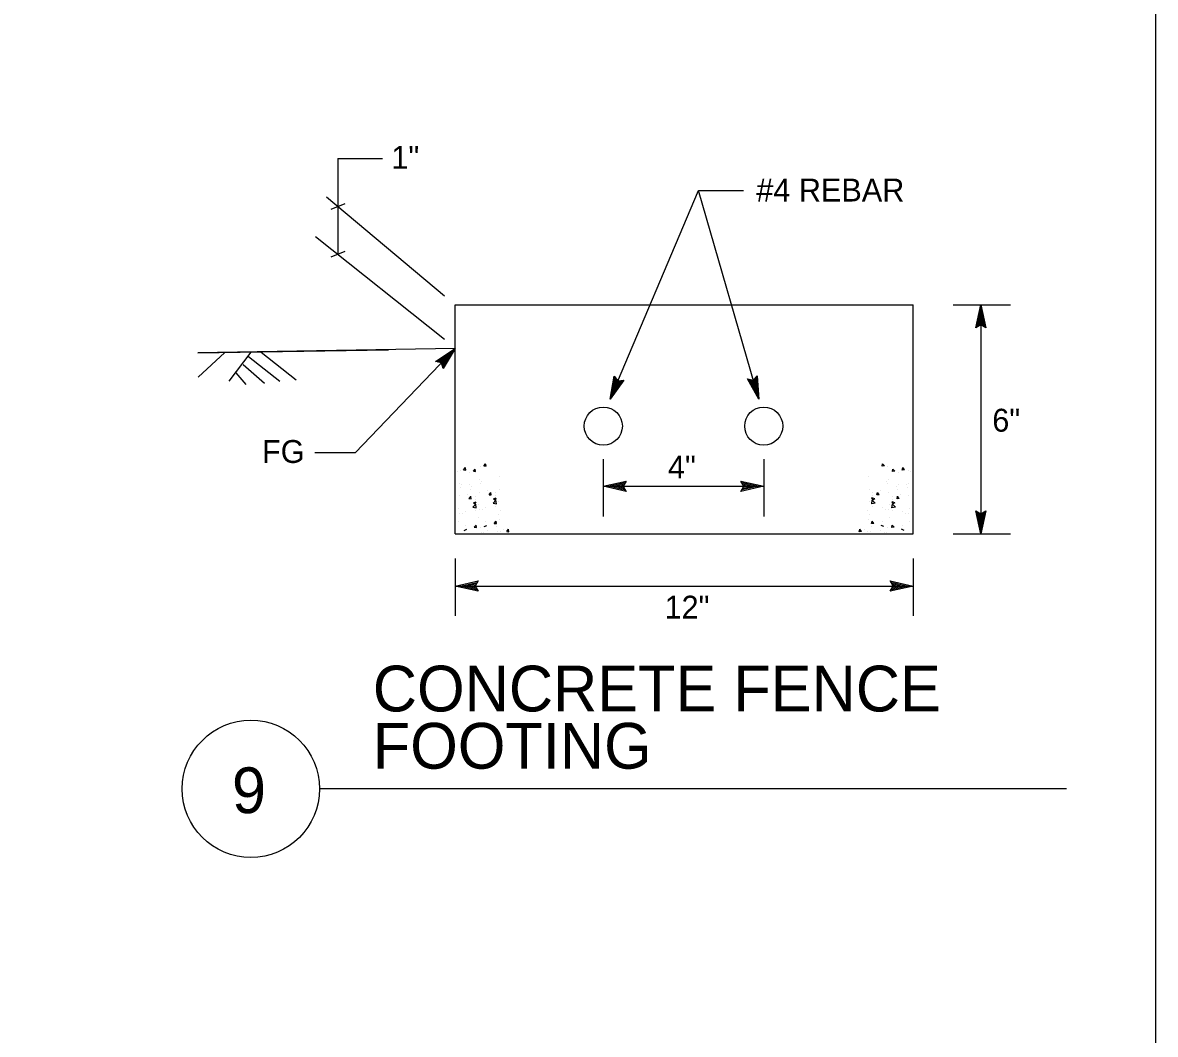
# Model space of a CAD drawing. Extents: x 6710407 to 6714861, y 1868090 to 1871317.
# Drawn here: x 6712930.6 to 6713227.5, y 1869454.7 to 1869719.9 of the extents above; entities that cross this region are included whole.
import ezdxf

# ---------------------------------------------------------------- set-up
doc = ezdxf.new("R2010")
doc.units = 0
for name, color, linetype in [('G-MARK', 7, 'Continuous'), ('G-TEXT', 7, 'Continuous'), ('G-TTLB-VIEW', 7, 'Continuous'), ('Nongeo Data(60)', 7, 'Continuous')]:
    doc.layers.add(name, color=color, linetype=linetype)

msp = doc.modelspace()

# ---------------------------------------------------------------- linework, layer by layer
at = {"layer": 'G-MARK'}
for p, q in [((6713013.28, 1869684.25), (6713013.28, 1869659.07)), ((6713013.28, 1869684.25), (6713024.95, 1869684.25)), ((6713084.61, 1869621.17), (6713107.8, 1869675.93)), ((6713123.58, 1869621.17), (6713107.8, 1869675.93)), ((6713107.8, 1869675.93), (6713119.56, 1869675.93)), ((6713041.23, 1869648.22), (6713010.26, 1869674.19)), ((6713011.54, 1869670.98), (6713015.17, 1869672.45)), ((6713041.23, 1869636.8), (6713007.4, 1869663.75)), ((6713011.54, 1869658.53), (6713015.17, 1869660)), ((6713174.53, 1869645.9), (6713189.53, 1869645.9)), ((6713181.8, 1869645.9), (6713181.8, 1869585.9)), ((6713044.01, 1869634.48), (6713017.76, 1869607.13)), ((6713017.76, 1869607.13), (6713007.25, 1869607.13)), ((6713082.83, 1869605.47), (6713082.83, 1869590.47)), ((6713124.89, 1869605.47), (6713124.89, 1869590.47)), ((6713082.83, 1869598.36), (6713124.89, 1869598.36)), ((6713174.53, 1869585.9), (6713189.53, 1869585.9)), ((6713044.01, 1869579.41), (6713044.01, 1869564.41)), ((6713164.01, 1869579.41), (6713164.01, 1869564.41)), ((6713044.01, 1869572.21), (6713164.01, 1869572.21))]:
    msp.add_line(p, q, dxfattribs=at)
at = {"layer": 'G-TEXT'}
for p, q in [((6713180.46, 1869639.9), (6713181.8, 1869645.9)), ((6713181.8, 1869645.9), (6713181.8, 1869645.9)), ((6713181.8, 1869645.9), (6713183.13, 1869639.9)), ((6713180.82, 1869640.12), (6713181.8, 1869644.52)), ((6713181.17, 1869640.35), (6713181.8, 1869643.14)), ((6713181.8, 1869644.51), (6713182.77, 1869640.14)), ((6713181.8, 1869643.14), (6713182.42, 1869640.32)), ((6713181.8, 1869640.7), (6713180.46, 1869639.9)), ((6713180.46, 1869639.9), (6713180.46, 1869639.9)), ((6713181.52, 1869640.53), (6713181.8, 1869641.76)), ((6713181.8, 1869641.76), (6713182.06, 1869640.55)), ((6713183.13, 1869639.9), (6713181.8, 1869640.7)), ((6713183.13, 1869639.9), (6713183.13, 1869639.9)), ((6713038.89, 1869631.08), (6713044.01, 1869634.48)), ((6713044.01, 1869634.48), (6713040.82, 1869629.23)), ((6713044.01, 1869634.48), (6713044.01, 1869634.48)), ((6713040.41, 1869630.72), (6713038.89, 1869631.08)), ((6713038.89, 1869631.08), (6713038.89, 1869631.08)), ((6713039.3, 1869630.99), (6713043.06, 1869633.48)), ((6713039.72, 1869630.9), (6713042.1, 1869632.48)), ((6713040.09, 1869630.79), (6713041.14, 1869631.49)), ((6713040.82, 1869629.23), (6713040.41, 1869630.72)), ((6713041.14, 1869631.49), (6713040.5, 1869630.43)), ((6713042.1, 1869632.48), (6713040.59, 1869630.01)), ((6713043.05, 1869633.47), (6713040.72, 1869629.64)), ((6713040.82, 1869629.23), (6713040.82, 1869629.23)), ((6713084.61, 1869621.17), (6713085.72, 1869627.22)), ((6713088.18, 1869626.17), (6713084.61, 1869621.17)), ((6713085.15, 1869622.45), (6713085.96, 1869626.86)), ((6713087.77, 1869626.11), (6713085.15, 1869622.44)), ((6713085.69, 1869623.72), (6713086.21, 1869626.56)), ((6713087.35, 1869626.04), (6713085.69, 1869623.72)), ((6713085.72, 1869627.22), (6713085.72, 1869627.22)), ((6713085.72, 1869627.22), (6713086.64, 1869625.96)), ((6713086.23, 1869624.99), (6713086.45, 1869626.2)), ((6713086.96, 1869626.01), (6713086.23, 1869624.99)), ((6713086.64, 1869625.96), (6713088.18, 1869626.17)), ((6713088.18, 1869626.17), (6713088.18, 1869626.17)), ((6713123.58, 1869621.17), (6713120.64, 1869626.57)), ((6713120.64, 1869626.57), (6713120.64, 1869626.57)), ((6713120.64, 1869626.57), (6713122.14, 1869626.17)), ((6713123.19, 1869622.51), (6713121.05, 1869626.44)), ((6713122.81, 1869623.83), (6713121.43, 1869626.37)), ((6713122.43, 1869625.16), (6713121.84, 1869626.24)), ((6713122.14, 1869626.17), (6713123.2, 1869627.31)), ((6713122.36, 1869626.41), (6713122.43, 1869625.16)), ((6713122.64, 1869626.68), (6713122.81, 1869623.83)), ((6713122.92, 1869627), (6713123.2, 1869622.5)), ((6713123.2, 1869627.31), (6713123.2, 1869627.31)), ((6713123.2, 1869627.31), (6713123.58, 1869621.17)), ((6713084.61, 1869621.17), (6713084.61, 1869621.17)), ((6713123.58, 1869621.17), (6713123.58, 1869621.17)), ((6713082.83, 1869598.36), (6713088.83, 1869599.69)), ((6713088.83, 1869597.02), (6713082.83, 1869598.36)), ((6713082.83, 1869598.36), (6713082.83, 1869598.36)), ((6713088.61, 1869597.37), (6713084.21, 1869598.36)), ((6713084.22, 1869598.36), (6713088.59, 1869599.33)), ((6713085.59, 1869598.35), (6713088.42, 1869598.98)), ((6713088.38, 1869597.73), (6713085.59, 1869598.35)), ((6713086.97, 1869598.35), (6713088.18, 1869598.62)), ((6713088.2, 1869598.08), (6713086.97, 1869598.35)), ((6713088.83, 1869599.69), (6713088.03, 1869598.36)), ((6713088.03, 1869598.36), (6713088.83, 1869597.02)), ((6713088.83, 1869599.69), (6713088.83, 1869599.69)), ((6713119.69, 1869598.36), (6713118.89, 1869599.7)), ((6713118.89, 1869599.7), (6713118.89, 1869599.7)), ((6713118.89, 1869599.7), (6713124.89, 1869598.36)), ((6713124.89, 1869598.36), (6713118.89, 1869597.03)), ((6713118.89, 1869597.03), (6713119.69, 1869598.36)), ((6713119.11, 1869599.34), (6713123.51, 1869598.36)), ((6713123.5, 1869598.35), (6713119.12, 1869597.39)), ((6713122.13, 1869598.36), (6713119.3, 1869597.73)), ((6713119.34, 1869598.98), (6713122.13, 1869598.36)), ((6713119.52, 1869598.63), (6713120.74, 1869598.36)), ((6713120.74, 1869598.36), (6713119.54, 1869598.09)), ((6713124.89, 1869598.36), (6713124.89, 1869598.36)), ((6713088.83, 1869597.02), (6713088.83, 1869597.02)), ((6713118.89, 1869597.03), (6713118.89, 1869597.03)), ((6713181.8, 1869585.9), (6713180.47, 1869591.9)), ((6713180.47, 1869591.9), (6713180.47, 1869591.9)), ((6713180.47, 1869591.9), (6713181.8, 1869591.1)), ((6713181.8, 1869587.29), (6713180.83, 1869591.67)), ((6713181.8, 1869588.67), (6713181.18, 1869591.49)), ((6713181.8, 1869590.05), (6713181.53, 1869591.26)), ((6713181.8, 1869591.1), (6713183.14, 1869591.9)), ((6713183.14, 1869591.9), (6713181.8, 1869585.9)), ((6713182.78, 1869591.69), (6713181.8, 1869587.28)), ((6713182.42, 1869591.45), (6713181.8, 1869588.67)), ((6713182.08, 1869591.28), (6713181.8, 1869590.05)), ((6713183.14, 1869591.9), (6713183.14, 1869591.9)), ((6713181.8, 1869585.9), (6713181.8, 1869585.9)), ((6713044.01, 1869572.21), (6713050.01, 1869573.54)), ((6713050.01, 1869570.87), (6713044.01, 1869572.21)), ((6713044.01, 1869572.21), (6713044.01, 1869572.21)), ((6713049.8, 1869571.23), (6713045.39, 1869572.21)), ((6713045.4, 1869572.22), (6713049.78, 1869573.18)), ((6713046.78, 1869572.21), (6713049.6, 1869572.84)), ((6713049.56, 1869571.59), (6713046.78, 1869572.21)), ((6713048.16, 1869572.21), (6713049.37, 1869572.48)), ((6713049.39, 1869571.94), (6713048.16, 1869572.21)), ((6713050.01, 1869573.54), (6713049.21, 1869572.21)), ((6713049.21, 1869572.21), (6713050.01, 1869570.87)), ((6713050.01, 1869573.54), (6713050.01, 1869573.54)), ((6713158.81, 1869572.21), (6713158.01, 1869573.55)), ((6713158.01, 1869573.55), (6713158.01, 1869573.55)), ((6713158.01, 1869573.55), (6713164.01, 1869572.21)), ((6713164.01, 1869572.21), (6713158.01, 1869570.88)), ((6713158.01, 1869570.88), (6713158.81, 1869572.21)), ((6713158.23, 1869573.2), (6713162.63, 1869572.21)), ((6713162.62, 1869572.21), (6713158.25, 1869571.24)), ((6713161.25, 1869572.22), (6713158.43, 1869571.59)), ((6713158.46, 1869572.84), (6713161.25, 1869572.22)), ((6713158.64, 1869572.49), (6713159.87, 1869572.22)), ((6713159.87, 1869572.22), (6713158.66, 1869571.95)), ((6713164.01, 1869572.21), (6713164.01, 1869572.21)), ((6713050.01, 1869570.87), (6713050.01, 1869570.87)), ((6713158.01, 1869570.88), (6713158.01, 1869570.88))]:
    msp.add_line(p, q, dxfattribs=at)
at = {"layer": 'G-TTLB-VIEW'}
msp.add_lwpolyline([(6711433.78, 1870605.06), (6713227.53, 1870605.06), (6713227.53, 1869155.06), (6711433.78, 1869155.06)], close=True, dxfattribs=at)
at = {"layer": 'Nongeo Data(60)'}
for p, q in [((6713044.01, 1869585.9), (6713044.01, 1869645.9)), ((6713044.01, 1869645.9), (6713164.01, 1869645.9)), ((6713164.01, 1869585.9), (6713164.01, 1869645.9)), ((6713044.01, 1869634.48), (6712976.54, 1869633.31)), ((6712976.54, 1869633.31), (6713026.53, 1869634.17)), ((6712983.66, 1869633.45), (6712976.65, 1869626.98)), ((6712990.42, 1869633.52), (6712984.67, 1869625.94)), ((6712989.86, 1869632.39), (6712998.03, 1869625.9)), ((6712993.16, 1869633.54), (6713002.3, 1869626.28)), ((6712986.51, 1869628.12), (6712989.14, 1869625)), ((6712988.42, 1869630.3), (6712994.01, 1869625.39)), ((6713051.49, 1869603.69), (6713051.97, 1869604.26)), ((6713052.09, 1869603.63), (6713051.97, 1869604.26)), ((6713155.94, 1869603.63), (6713156.05, 1869604.26)), ((6713156.54, 1869603.69), (6713156.05, 1869604.26)), ((6713044.6, 1869602.17), (6713044.6, 1869602.17)), ((6713045.32, 1869602.47), (6713045.32, 1869602.47)), ((6713046.22, 1869602.67), (6713046.7, 1869603.25)), ((6713046.22, 1869602.67), (6713046.81, 1869602.62)), ((6713046.81, 1869602.62), (6713046.7, 1869603.25)), ((6713047.89, 1869602.09), (6713047.89, 1869602.09)), ((6713048.78, 1869602.29), (6713049.27, 1869602.87)), ((6713048.78, 1869602.29), (6713049.38, 1869602.24)), ((6713049.38, 1869602.24), (6713049.27, 1869602.87)), ((6713050.6, 1869603.49), (6713050.6, 1869603.49)), ((6713051.49, 1869603.69), (6713052.09, 1869603.63)), ((6713156.54, 1869603.69), (6713155.94, 1869603.63)), ((6713157.43, 1869603.49), (6713157.43, 1869603.49)), ((6713158.64, 1869602.24), (6713158.76, 1869602.87)), ((6713159.24, 1869602.29), (6713158.64, 1869602.24)), ((6713159.24, 1869602.29), (6713158.76, 1869602.87)), ((6713160.14, 1869602.09), (6713160.14, 1869602.09)), ((6713161.21, 1869602.62), (6713161.33, 1869603.25)), ((6713161.81, 1869602.67), (6713161.21, 1869602.62)), ((6713161.81, 1869602.67), (6713161.33, 1869603.25)), ((6713162.7, 1869602.47), (6713162.7, 1869602.47)), ((6713163.43, 1869602.17), (6713163.43, 1869602.17)), ((6713045.2, 1869599.14), (6713045.2, 1869599.14)), ((6713045.75, 1869598.73), (6713045.75, 1869598.73)), ((6713047.77, 1869598.77), (6713047.77, 1869598.77)), ((6713048.32, 1869598.35), (6713048.32, 1869598.35)), ((6713050.48, 1869600.16), (6713050.48, 1869600.16)), ((6713050.75, 1869599), (6713050.75, 1869599)), ((6713051.03, 1869599.74), (6713051.03, 1869599.74)), ((6713055.67, 1869600.91), (6713055.67, 1869600.91)), ((6713152.36, 1869600.91), (6713152.36, 1869600.91)), ((6713157, 1869599.74), (6713157, 1869599.74)), ((6713157.27, 1869599), (6713157.27, 1869599)), ((6713157.55, 1869600.16), (6713157.55, 1869600.16)), ((6713159.7, 1869598.35), (6713159.7, 1869598.35)), ((6713160.26, 1869598.77), (6713160.26, 1869598.77)), ((6713162.27, 1869598.73), (6713162.27, 1869598.73)), ((6713162.83, 1869599.14), (6713162.83, 1869599.14)), ((6713045.08, 1869595.82), (6713045.08, 1869595.82)), ((6713045.48, 1869597.99), (6713045.48, 1869597.99)), ((6713047.2, 1869596.33), (6713047.2, 1869596.33)), ((6713047.6, 1869595.15), (6713048.09, 1869595.72)), ((6713047.6, 1869595.15), (6713048.2, 1869595.1)), ((6713047.87, 1869595.79), (6713047.87, 1869595.79)), ((6713048.05, 1869597.61), (6713048.05, 1869597.61)), ((6713048.2, 1869595.1), (6713048.09, 1869595.73)), ((6713049.44, 1869595.62), (6713049.44, 1869595.62)), ((6713050.35, 1869596.83), (6713050.35, 1869596.83)), ((6713052.47, 1869597.34), (6713052.47, 1869597.34)), ((6713052.88, 1869596.16), (6713053.36, 1869596.74)), ((6713052.88, 1869596.16), (6713053.48, 1869596.11)), ((6713053.15, 1869596.81), (6713053.15, 1869596.81)), ((6713053.48, 1869596.11), (6713053.36, 1869596.74)), ((6713054.06, 1869595.07), (6713054.76, 1869595.34)), ((6713054.06, 1869595.07), (6713054.56, 1869594.74)), ((6713054.56, 1869594.74), (6713054.76, 1869595.34)), ((6713054.58, 1869596), (6713054.58, 1869596)), ((6713054.71, 1869596.63), (6713054.71, 1869596.63)), ((6713055.55, 1869597.58), (6713055.55, 1869597.58)), ((6713152.48, 1869597.58), (6713152.48, 1869597.58)), ((6713153.97, 1869595.07), (6713153.26, 1869595.34)), ((6713153.47, 1869594.74), (6713153.26, 1869595.34)), ((6713153.31, 1869596.63), (6713153.31, 1869596.63)), ((6713153.45, 1869596), (6713153.45, 1869596)), ((6713153.97, 1869595.07), (6713153.47, 1869594.74)), ((6713154.55, 1869596.11), (6713154.66, 1869596.74)), ((6713155.15, 1869596.16), (6713154.55, 1869596.11)), ((6713155.15, 1869596.16), (6713154.67, 1869596.74)), ((6713154.88, 1869596.81), (6713154.88, 1869596.81)), ((6713155.55, 1869597.34), (6713155.55, 1869597.34)), ((6713157.67, 1869596.83), (6713157.67, 1869596.83)), ((6713158.59, 1869595.62), (6713158.59, 1869595.62)), ((6713159.82, 1869595.1), (6713159.94, 1869595.73)), ((6713160.42, 1869595.15), (6713159.83, 1869595.1)), ((6713160.42, 1869595.15), (6713159.94, 1869595.72)), ((6713159.98, 1869597.61), (6713159.98, 1869597.61)), ((6713160.15, 1869595.79), (6713160.15, 1869595.79)), ((6713160.83, 1869596.33), (6713160.83, 1869596.33)), ((6713162.55, 1869597.99), (6713162.55, 1869597.99)), ((6713162.95, 1869595.82), (6713162.95, 1869595.82)), ((6713044.96, 1869592.49), (6713044.96, 1869592.49)), ((6713048.65, 1869592.89), (6713049.43, 1869593.7)), ((6713048.65, 1869592.89), (6713049.54, 1869592.75)), ((6713048.79, 1869594.06), (6713049.49, 1869594.33)), ((6713048.79, 1869594.06), (6713049.28, 1869593.72)), ((6713049.28, 1869593.73), (6713049.49, 1869594.33)), ((6713049.31, 1869594.98), (6713049.31, 1869594.98)), ((6713049.54, 1869592.75), (6713049.43, 1869593.7)), ((6713050.23, 1869593.5), (6713050.23, 1869593.5)), ((6713050.48, 1869592.26), (6713050.48, 1869592.26)), ((6713051.14, 1869592.31), (6713051.14, 1869592.31)), ((6713052.08, 1869592.69), (6713052.08, 1869592.69)), ((6713053.93, 1869593.9), (6713054.7, 1869594.72)), ((6713053.93, 1869593.9), (6713054.81, 1869593.77)), ((6713054.59, 1869593.02), (6713054.59, 1869593.02)), ((6713054.82, 1869593.77), (6713054.71, 1869594.72)), ((6713055.43, 1869594.25), (6713055.43, 1869594.25)), ((6713152.6, 1869594.25), (6713152.6, 1869594.25)), ((6713153.21, 1869593.77), (6713153.32, 1869594.72)), ((6713154.1, 1869593.9), (6713153.21, 1869593.77)), ((6713154.1, 1869593.9), (6713153.32, 1869594.72)), ((6713153.44, 1869593.02), (6713153.44, 1869593.02)), ((6713155.94, 1869592.69), (6713155.94, 1869592.69)), ((6713156.89, 1869592.31), (6713156.89, 1869592.31)), ((6713157.54, 1869592.26), (6713157.54, 1869592.26)), ((6713157.79, 1869593.5), (6713157.79, 1869593.5)), ((6713158.49, 1869592.75), (6713158.6, 1869593.7)), ((6713159.38, 1869592.89), (6713158.49, 1869592.75)), ((6713159.24, 1869594.06), (6713158.54, 1869594.33)), ((6713158.74, 1869593.73), (6713158.54, 1869594.33)), ((6713159.38, 1869592.89), (6713158.6, 1869593.7)), ((6713158.72, 1869594.98), (6713158.72, 1869594.98)), ((6713159.24, 1869594.06), (6713158.74, 1869593.72)), ((6713163.07, 1869592.49), (6713163.07, 1869592.49)), ((6713044.84, 1869589.16), (6713044.84, 1869589.16)), ((6713045.21, 1869591.24), (6713045.21, 1869591.24)), ((6713045.86, 1869591.29), (6713045.86, 1869591.29)), ((6713046.81, 1869591.67), (6713046.81, 1869591.67)), ((6713049.31, 1869592), (6713049.31, 1869592)), ((6713050.11, 1869590.17), (6713050.11, 1869590.17)), ((6713054.27, 1869588.64), (6713054.75, 1869589.22)), ((6713054.87, 1869588.59), (6713054.75, 1869589.22)), ((6713055.31, 1869590.92), (6713055.31, 1869590.92)), ((6713055.74, 1869589.57), (6713055.74, 1869589.57)), ((6713055.82, 1869592.03), (6713055.82, 1869592.03)), ((6713152.21, 1869592.03), (6713152.21, 1869592.03)), ((6713152.28, 1869589.57), (6713152.28, 1869589.57)), ((6713152.72, 1869590.92), (6713152.72, 1869590.92)), ((6713153.16, 1869588.59), (6713153.28, 1869589.22)), ((6713153.76, 1869588.64), (6713153.28, 1869589.22)), ((6713157.92, 1869590.17), (6713157.92, 1869590.17)), ((6713158.72, 1869592), (6713158.72, 1869592)), ((6713161.22, 1869591.67), (6713161.22, 1869591.67)), ((6713162.16, 1869591.29), (6713162.16, 1869591.29)), ((6713162.82, 1869591.24), (6713162.82, 1869591.24)), ((6713163.19, 1869589.16), (6713163.19, 1869589.16)), ((6713046.35, 1869586.81), (6713047.05, 1869587.08)), ((6713046.68, 1869588.06), (6713046.68, 1869588.06)), ((6713048.99, 1869587.63), (6713049.47, 1869588.2)), ((6713048.99, 1869587.63), (6713049.59, 1869587.58)), ((6713049.59, 1869587.58), (6713049.47, 1869588.2)), ((6713050.66, 1869587.54), (6713050.66, 1869587.54)), ((6713050.91, 1869586.3), (6713050.91, 1869586.3)), ((6713051.56, 1869586.35), (6713051.56, 1869586.35)), ((6713051.63, 1869587.82), (6713052.33, 1869588.09)), ((6713051.96, 1869589.07), (6713051.96, 1869589.07)), ((6713052.51, 1869586.73), (6713052.51, 1869586.73)), ((6713054.27, 1869588.64), (6713054.86, 1869588.59)), ((6713054.91, 1869587.74), (6713054.91, 1869587.74)), ((6713055.16, 1869586.5), (6713055.16, 1869586.5)), ((6713055.82, 1869586.54), (6713055.82, 1869586.54)), ((6713056.76, 1869586.92), (6713056.76, 1869586.92)), ((6713057.51, 1869586.51), (6713058, 1869587.09)), ((6713057.51, 1869586.51), (6713058.11, 1869586.46)), ((6713058.11, 1869586.46), (6713058, 1869587.09)), ((6713149.91, 1869586.46), (6713150.03, 1869587.09)), ((6713150.51, 1869586.51), (6713149.92, 1869586.46)), ((6713150.51, 1869586.51), (6713150.03, 1869587.09)), ((6713151.27, 1869586.92), (6713151.27, 1869586.92)), ((6713152.21, 1869586.54), (6713152.21, 1869586.54)), ((6713152.87, 1869586.5), (6713152.87, 1869586.5)), ((6713153.12, 1869587.74), (6713153.12, 1869587.74)), ((6713153.76, 1869588.64), (6713153.16, 1869588.59)), ((6713155.52, 1869586.73), (6713155.52, 1869586.73)), ((6713156.4, 1869587.82), (6713155.7, 1869588.09)), ((6713156.07, 1869589.07), (6713156.07, 1869589.07)), ((6713156.46, 1869586.35), (6713156.46, 1869586.35)), ((6713157.12, 1869586.3), (6713157.12, 1869586.3)), ((6713157.37, 1869587.54), (6713157.37, 1869587.54)), ((6713158.44, 1869587.58), (6713158.55, 1869588.2)), ((6713159.04, 1869587.63), (6713158.44, 1869587.58)), ((6713159.04, 1869587.63), (6713158.55, 1869588.2)), ((6713161.67, 1869586.81), (6713160.97, 1869587.08)), ((6713161.35, 1869588.06), (6713161.35, 1869588.06)), ((6713044.01, 1869585.9), (6713164.01, 1869585.9)), ((6713204.23, 1869519.04), (6713008.47, 1869519.04))]:
    msp.add_line(p, q, dxfattribs=at)
for centre, radius in [((6713082.83, 1869614.13), 5), ((6713124.89, 1869614.13), 5), ((6712990.47, 1869519.04), 18)]:
    msp.add_circle(centre, radius, dxfattribs=at)

# ---------------------------------------------------------------- texts
for s, height, p in [('1"', 6, (6713027.29, 1869681.59)), ('#4 REBAR', 6, (6713122.94, 1869673.01)), ('6"', 6, (6713184.79, 1869612.68)), ('FG', 6, (6712993.38, 1869604.48)), ('4"', 6, (6713099.78, 1869600.43)), ('12"', 6, (6713098.89, 1869563.67)), ('CONCRETE FENCE', 12, (6713022.42, 1869539.34)), ('FOOTING', 12, (6713022.42, 1869524.34)), ('9', 12, (6712985.5, 1869512.68))]:
    msp.add_text(s, height=height, dxfattribs=at).set_placement(p)

doc.saveas('drawing.dxf')
